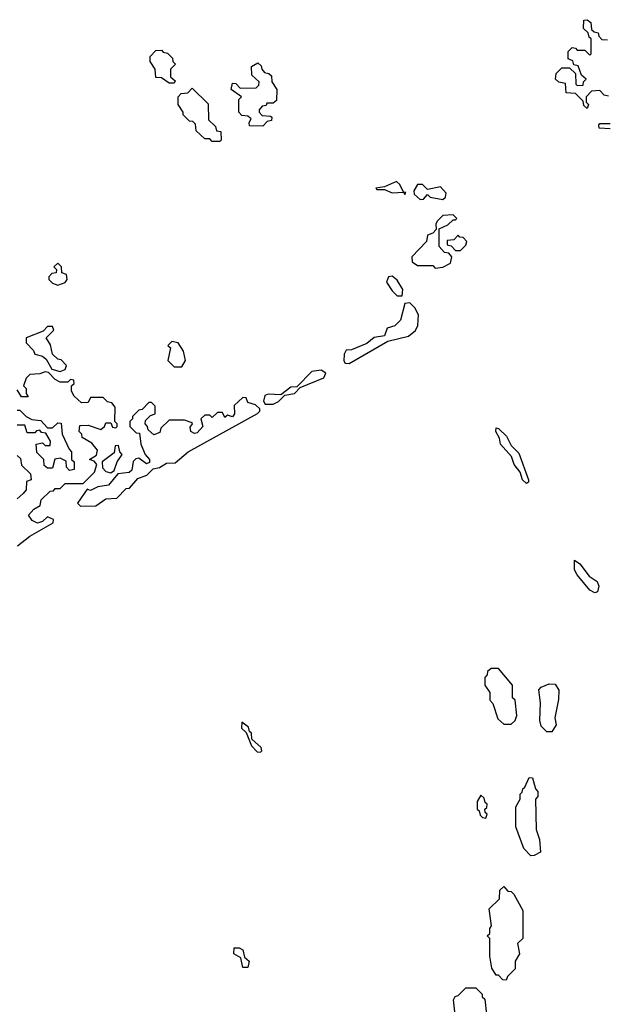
# Model space of a CAD drawing. Extents: x 2737310 to 2869991, y 870230 to 1012730.
# Tile 321 of 479: x 2770465 to 2772780, y 967265 to 971150. Entities that reach past the tile are written whole.
import ezdxf

# ---------------------------------------------------------------- set-up
doc = ezdxf.new("R2010")
doc.units = 0

msp = doc.modelspace()

# ---------------------------------------------------------------- linework, layer by layer
at = {"layer": '0CON02XD'}
for points in [[(2772788.3, 970848.3), (2772771.7, 970851.7), (2772755, 970870), (2772721.7, 970868.3), (2772700, 970845), (2772700, 970825), (2772710, 970815), (2772705, 970800), (2772691.7, 970811.7), (2772688.3, 970828.3), (2772658.3, 970858.3), (2772621.7, 970861.7), (2772618.3, 970898.3), (2772593, 970903), (2772580, 970915), (2772581.7, 970938.3), (2772605, 970960), (2772635, 970960), (2772658.3, 970938.3), (2772660, 970895), (2772665, 970890), (2772688.3, 970891.7), (2772690, 970905), (2772700, 970915), (2772681.7, 970931.7), (2772668.3, 970968.3), (2772651.7, 970971.7), (2772648.3, 970988.3), (2772630, 970995), (2772630, 971025), (2772645, 971040), (2772658.3, 971038.3), (2772665, 971030), (2772695, 971030), (2772715, 971010), (2772720, 971015), (2772720, 971075), (2772711.7, 971081.7), (2772708.3, 971098.3), (2772690, 971115), (2772691.7, 971148.3), (2772705, 971150), (2772718.3, 971138.3), (2772721.7, 971111.7), (2772731.7, 971101.7), (2772748.3, 971098.3), (2772750, 971085), (2772761.7, 971071.7), (2772785, 971070)], [(2771075, 970900), (2771055, 970900), (2771025, 970920), (2771001.7, 970921.7), (2771000, 970955), (2770980, 970985), (2770980, 971005), (2771001.7, 971028.3), (2771025, 971030), (2771031.7, 971021.7), (2771048.3, 971018.3), (2771068.3, 970998.3), (2771070, 970985), (2771080, 970975), (2771060, 970955), (2771060, 970925), (2771078.3, 970908.3), (2771075, 970900)], [(2771425, 970730), (2771371.7, 970731.7), (2771370, 970745), (2771378.3, 970758.3), (2771365, 970770), (2771341.7, 970771.7), (2771330, 970785), (2771330, 970835), (2771340, 970845), (2771300, 970875), (2771305, 970900), (2771318.3, 970898.3), (2771335, 970880), (2771398.3, 970881.7), (2771408.3, 970891.7), (2771410, 970905), (2771381.7, 970931.7), (2771380, 970965), (2771405, 970980), (2771418.3, 970968.3), (2771420, 970955), (2771431.7, 970941.7), (2771448.3, 970938.3), (2771458.3, 970928.3), (2771460, 970905), (2771480, 970875), (2771478.3, 970831.7), (2771465, 970820), (2771440, 970820), (2771438.3, 970811.7), (2771421.7, 970808.3), (2771410, 970795), (2771410, 970785), (2771421.7, 970771.7), (2771455, 970770), (2771460, 970765), (2771458.3, 970751.7), (2771441.7, 970748.3), (2771425, 970730)], [(2771255, 970670), (2771225, 970670), (2771215, 970680), (2771195, 970680), (2771161.7, 970711.7), (2771158.3, 970738.3), (2771148.3, 970748.3), (2771135, 970750), (2771110, 970775), (2771110, 970785), (2771090, 970815), (2771090, 970845), (2771101.7, 970858.3), (2771128.3, 970861.7), (2771145, 970880), (2771208.3, 970818.3), (2771210, 970755), (2771238.3, 970728.3), (2771241.7, 970711.7), (2771258.3, 970708.3), (2771260, 970675), (2771255, 970670)], [(2772795, 970720), (2772751.7, 970721.7), (2772750, 970735), (2772755, 970740), (2772795, 970740)], [(2771985, 970460), (2771988.3, 970468.3), (2771980, 970470), (2771965, 970500), (2771951.7, 970511.7), (2771905, 970490), (2771870, 970485), (2771875, 970480), (2771905, 970480), (2771935, 970467.5), (2771980, 970470), (2771985, 970460)], [(2772135, 970440), (2772145, 970450), (2772147.5, 970465), (2772125, 970490), (2772075, 970480), (2772055, 970500), (2772035, 970500), (2772020, 970475), (2772021.7, 970461.7), (2772045, 970440), (2772058.3, 970441.7), (2772075, 970460), (2772085, 970450), (2772135, 970440)], [(2772105, 970170), (2772135, 970173.3), (2772165, 970190), (2772170, 970215), (2772158.3, 970228.3), (2772141.7, 970231.7), (2772120, 970255), (2772120, 970325), (2772155, 970340), (2772175, 970360), (2772185, 970360), (2772190, 970365), (2772175, 970380), (2772135, 970377.5), (2772113.6, 970356.4), (2772107.5, 970345), (2772108.3, 970321.7), (2772095, 970307.5), (2772075, 970300), (2772070, 970275), (2772012.5, 970215), (2772013.3, 970195), (2772035, 970180), (2772095, 970180), (2772105, 970170)], [(2772205, 970240), (2772225, 970260), (2772230, 970275), (2772215, 970290), (2772201.7, 970291.7), (2772195, 970300), (2772178.3, 970281.7), (2772151.7, 970278.3), (2772151.7, 970261.7), (2772168.3, 970258.3), (2772185, 970240), (2772205, 970240)], [(2770615, 970102.5), (2770645, 970112.5), (2770652.5, 970125), (2770650, 970145), (2770631.7, 970151.7), (2770630, 970175), (2770615, 970190), (2770600, 970175), (2770610, 970165), (2770608.3, 970151.7), (2770591.7, 970148.3), (2770580, 970135), (2770580, 970125), (2770595, 970110), (2770615, 970102.5)], [(2771975, 970060), (2771976.7, 970085), (2771955, 970122.5), (2771935, 970137.5), (2771920, 970135), (2771912.5, 970115), (2771935, 970080), (2771955, 970060), (2771975, 970060)], [(2771765, 969793.8), (2771918.3, 969881.7), (2771998.8, 969901.2), (2772026.4, 969923.6), (2772036.4, 969943.6), (2772038.8, 969985), (2772025, 970012.5), (2772005, 970032.5), (2771985, 970030), (2771967.5, 969965), (2771945, 969942.5), (2771915, 969932.5), (2771905, 969902.5), (2771863.6, 969896.4), (2771835, 969872.5), (2771775, 969847.5), (2771753.3, 969846.7), (2771745, 969830), (2771744.1, 969804.1), (2771750, 969795), (2771765, 969793.8)], [(2770625, 969762.5), (2770645, 969770), (2770650, 969785), (2770628.3, 969808.3), (2770615, 969810), (2770595, 969830), (2770587, 969867), (2770570, 969895), (2770600, 969925), (2770595, 969940), (2770575, 969940), (2770558.3, 969921.7), (2770490, 969895), (2770490, 969875), (2770520, 969845), (2770525, 969830), (2770555, 969822.5), (2770570, 969810), (2770591.7, 969771.7), (2770625, 969762.5)], [(2771105, 969780), (2771120, 969805), (2771111.7, 969841.7), (2771090, 969875), (2771065, 969880), (2771050, 969865), (2771060, 969855), (2771050, 969805), (2771075, 969780), (2771105, 969780)], [(2770456.2, 969073.8), (2770505, 969112.5), (2770597.5, 969165), (2770598.3, 969178.3), (2770575, 969188.8), (2770555, 969170), (2770535, 969163.3), (2770514.1, 969174.1), (2770500, 969195), (2770520.7, 969219.3), (2770546.4, 969233.6), (2770550, 969255), (2770585, 969290), (2770598.3, 969291.7), (2770605, 969300), (2770625, 969300), (2770645, 969320), (2770715, 969320), (2770760, 969365), (2770770, 969395), (2770758.3, 969408.3), (2770740, 969415), (2770768.3, 969431.7), (2770771.7, 969451.7), (2770749.3, 969479.3), (2770711.7, 969501.7), (2770710, 969515), (2770700, 969525), (2770701.7, 969548.3), (2770735, 969550), (2770785, 969532.5), (2770800, 969545), (2770805, 969560), (2770825, 969560), (2770831.7, 969541.7), (2770845, 969540), (2770850, 969545), (2770850, 969555), (2770840, 969565), (2770841.7, 969621.7), (2770828.3, 969638.3), (2770811.7, 969641.7), (2770795, 969660), (2770745, 969660), (2770735, 969640), (2770708.3, 969638.3), (2770680, 969665), (2770670, 969685), (2770670, 969705), (2770680, 969715), (2770678.3, 969728.3), (2770665, 969730), (2770655, 969720), (2770625, 969720), (2770605, 969730), (2770578.3, 969758.3), (2770565, 969760), (2770545, 969752.5), (2770505, 969750), (2770490, 969735), (2770480, 969705), (2770490, 969695), (2770490, 969675), (2770498.3, 969661.7), (2770471.7, 969661.7), (2770455, 969690)], [(2771465, 969633.3), (2771486.1, 969643.9), (2771511.7, 969668.3), (2771550, 969675), (2771571.7, 969698.3), (2771665, 969737.5), (2771672.5, 969755), (2771655, 969766.7), (2771618.3, 969761.7), (2771558.3, 969701.7), (2771535, 969700), (2771495, 969670), (2771445, 969672.5), (2771433, 969667), (2771427.5, 969645), (2771433.3, 969633.3), (2771465, 969633.3)], [(2770705, 969230), (2770765, 969232.5), (2770805, 969260), (2770848.3, 969261.7), (2770885, 969300), (2770898.3, 969301.7), (2770930.7, 969339.3), (2770967, 969353), (2770991.7, 969378.3), (2771017, 969383), (2771045, 969400), (2771078.3, 969401.7), (2771130, 969445), (2771403.6, 969596.4), (2771412.5, 969605), (2771412.5, 969615), (2771395, 969630), (2771365, 969640), (2771358.3, 969658.3), (2771345, 969660), (2771311.7, 969628.3), (2771312.5, 969595), (2771305, 969583.3), (2771285, 969590), (2771275, 969580), (2771265, 969600), (2771245, 969600), (2771225, 969580), (2771215, 969590), (2771195, 969590), (2771180, 969575), (2771187.5, 969545), (2771165, 969520), (2771155, 969517.5), (2771140, 969525), (2771138.3, 969541.7), (2771147.5, 969555), (2771145, 969560), (2771115, 969570), (2771055, 969570), (2771021.7, 969538.3), (2771018.3, 969521.7), (2770995, 969512.5), (2770971.7, 969531.7), (2770970, 969545), (2770960, 969555), (2770961.7, 969568.3), (2770981.7, 969588.3), (2771000, 969595), (2771000, 969625), (2770985, 969640), (2770975, 969640), (2770948.3, 969611.7), (2770935, 969610), (2770910, 969585), (2770910, 969575), (2770900, 969565), (2770900, 969545), (2770925, 969520), (2770938.3, 969518.3), (2770942.5, 969475), (2770960, 969435), (2770977.5, 969415), (2770977.5, 969402.5), (2770965, 969397.5), (2770935, 969420), (2770923, 969417), (2770913, 969407), (2770907, 969373), (2770897, 969363), (2770851.7, 969358.3), (2770815, 969313.3), (2770773, 969307), (2770745, 969292.5), (2770731.7, 969298.3), (2770693, 969243), (2770705, 969230)], [(2770455, 969610), (2770465, 969610), (2770490, 969585), (2770513, 969573), (2770548.3, 969568.3), (2770575, 969540), (2770595, 969540), (2770615, 969560), (2770628.3, 969558.3), (2770632.5, 969515), (2770660, 969455), (2770670, 969445), (2770670, 969415), (2770680, 969405), (2770680, 969375), (2770661.7, 969371.7), (2770650, 969385), (2770648.3, 969408.3), (2770625, 969420), (2770603.3, 969416.7), (2770595, 969380), (2770575, 969380), (2770561.7, 969391.7), (2770560, 969415), (2770533, 969443), (2770530, 969475), (2770555, 969480), (2770565, 969470), (2770585, 969470), (2770587, 969487), (2770568.3, 969518.3), (2770551.7, 969521.7), (2770545, 969530), (2770531.7, 969528.3), (2770525, 969520), (2770495, 969520), (2770485, 969550), (2770455, 969550)], [(2772465, 969320), (2772448.8, 969335), (2772440, 969365), (2772416.7, 969395), (2772406.2, 969426.2), (2772362.9, 969475), (2772358.3, 969498.3), (2772343.8, 969525), (2772345, 969540), (2772355, 969537.5), (2772386.4, 969506.4), (2772405, 969470), (2772435, 969440), (2772473.3, 969335), (2772472.5, 969325), (2772465, 969320)], [(2770825, 969362.5), (2770838.3, 969371.7), (2770850, 969405), (2770870, 969435), (2770860, 969445), (2770855, 969470), (2770841.7, 969468.3), (2770838.3, 969441.7), (2770790, 969405), (2770791.7, 969381.7), (2770805, 969367.5), (2770825, 969362.5)], [(2770455, 969430), (2770468.3, 969418.3), (2770472.5, 969392.5), (2770508.3, 969358.3), (2770510, 969335), (2770491.7, 969328.3), (2770490, 969295), (2770479.3, 969280.7), (2770455, 969260)], [(2772735, 968888.8), (2772715, 968899.2), (2772665, 968960), (2772655, 968980), (2772655, 969017.5), (2772675, 969002.5), (2772712.5, 968955), (2772743.6, 968933.6), (2772750, 968915), (2772745, 968892.5), (2772735, 968888.8)], [(2772405, 968370), (2772420, 968385), (2772426.7, 968405), (2772420, 968465), (2772410, 968475), (2772410, 968525), (2772355, 968590), (2772325, 968590), (2772311.7, 968578.3), (2772310, 968565), (2772300, 968555), (2772300, 968525), (2772320, 968495), (2772320, 968465), (2772331.7, 968451.7), (2772351.7, 968391.7), (2772375, 968370), (2772405, 968370)], [(2772565, 968340), (2772545, 968340), (2772523, 968363), (2772517.5, 968385), (2772520, 968455), (2772513.6, 968506.4), (2772523, 968517), (2772555, 968530), (2772578.3, 968528.3), (2772592.5, 968505), (2772591.7, 968468.3), (2772577.5, 968395), (2772581.7, 968368.3), (2772565, 968340)], [(2771415, 968260), (2771420, 968265), (2771418.3, 968278.3), (2771381.7, 968311.7), (2771380, 968335), (2771371.7, 968341.7), (2771368.3, 968358.3), (2771341.7, 968378.3), (2771340, 968355), (2771358.3, 968338.3), (2771380, 968285), (2771401.7, 968261.7), (2771415, 968260)], [(2772481.7, 967851.7), (2772455, 967880), (2772422.5, 967965), (2772422.5, 968045), (2772440, 968075), (2772440, 968095), (2772448.3, 968101.7), (2772450, 968115), (2772458.3, 968121.7), (2772475, 968160), (2772488.3, 968158.3), (2772500, 968115), (2772510, 968105), (2772510, 968085), (2772500, 968075), (2772503.3, 967955), (2772516.7, 967915), (2772520, 967865), (2772495, 967852.5), (2772481.7, 967851.7)], [(2772305, 968000), (2772310, 968015), (2772301.7, 968021.7), (2772300, 968035), (2772308.3, 968041.7), (2772310, 968055), (2772301.7, 968061.7), (2772298.3, 968078.3), (2772285, 968090), (2772270, 968065), (2772270, 968035), (2772278.3, 968028.3), (2772281.7, 968011.7), (2772291.7, 968001.7), (2772305, 968000)], [(2772385, 967360), (2772371.7, 967361.7), (2772355, 967380), (2772345, 967380), (2772328.3, 967408.3), (2772320, 967455), (2772320, 967525), (2772310, 967535), (2772320, 967545), (2772320, 967565), (2772327.5, 967575), (2772318.3, 967641.7), (2772358.3, 967681.7), (2772360, 967715), (2772375, 967730), (2772391.7, 967711.7), (2772405, 967710), (2772415, 967700), (2772450, 967635), (2772450, 967525), (2772430, 967505), (2772437.5, 967465), (2772420, 967435), (2772420, 967405), (2772390, 967375), (2772385, 967360)], [(2771365, 967410), (2771345, 967410), (2771338.3, 967448.3), (2771310, 967465), (2771311.7, 967488.3), (2771331.7, 967488.3), (2771345, 967480), (2771351.7, 967451.7), (2771370, 967435), (2771365, 967410)], [(2772225, 967092.5), (2772175, 967093.3), (2772152.5, 967105), (2772127.5, 967145), (2772128.3, 967161.7), (2772177, 967213), (2772182.5, 967235), (2772177, 967283), (2772183.6, 967296.4), (2772195, 967300), (2772225, 967330), (2772265, 967330), (2772290, 967305), (2772290, 967295), (2772300, 967285), (2772307.5, 967225), (2772300, 967195), (2772290, 967185), (2772299.3, 967120.7), (2772290, 967105), (2772225, 967092.5)]]:
    msp.add_lwpolyline(points, dxfattribs=at)

doc.saveas('drawing.dxf')
